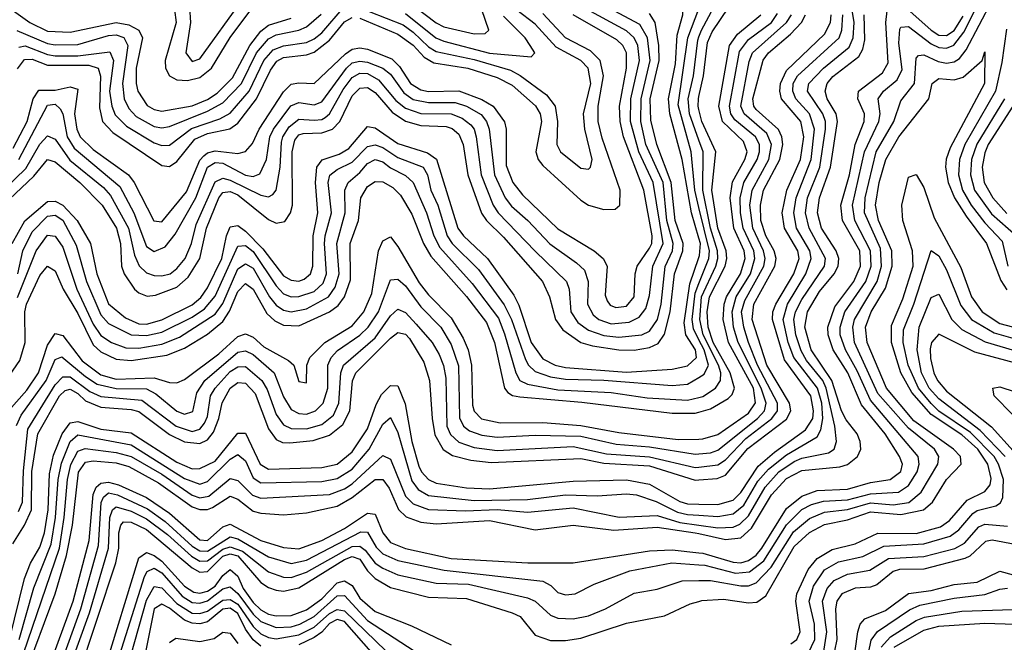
# Model space of a CAD drawing. Header units: inches. Extents: x 501365 to 657855, y 482276 to 547543.
# Tile 511 of 656: x 568217 to 570802, y 538242 to 539877. Entities that reach past the tile are written whole.
import ezdxf

# ---------------------------------------------------------------- set-up
doc = ezdxf.new("R2010")
doc.units = ezdxf.units.IN
doc.header["$MEASUREMENT"] = 0
doc.layers.add('A5563', color=7, linetype='Continuous')
doc.layers.add('A5573', color=7, linetype='Continuous')

msp = doc.modelspace()

# ---------------------------------------------------------------- linework, layer by layer
at = {"layer": 'A5563', "color": 5}
for points, elevation in [([(568503.2, 540000), (568510, 539997.7), (568552.8, 539970), (568570, 539966), (568610, 539973.2), (568630, 539970.9), (568649, 539949), (568663.2, 539910), (568665.8, 539870), (568653.6, 539790), (568670, 539767.8), (568690, 539774.2), (568801.5, 539930), (568830, 539948.8), (568890, 539969.5), (568931, 539990), (568943.4, 540000)], 3840), ([(570000, 539303.6), (569980.1, 539370), (569956, 539510), (569924, 539630), (569920.4, 539670), (569938.3, 539761.7), (569942.9, 539837.1), (569957.6, 539890), (569957.8, 539917.8), (569952, 539932), (569929.7, 539949.7), (569852.5, 539972.5), (569790.5, 540000)], 3580), ([(569252.8, 539912.8), (569310, 539869), (569330, 539858.9), (569410, 539840.1), (569439, 539841), (569448.6, 539850), (569402.9, 539982.9)], 3780), ([(568150, 539407.4), (568233.5, 539486.5), (568270, 539550.1), (568290, 539572.7), (568310, 539564.1), (568348.6, 539508.6), (568436.7, 539436.7), (568455.8, 539415.8), (568503.1, 539330), (568518.6, 539258.6), (568530.6, 539230.6), (568550, 539212.8), (568570, 539205.3), (568590, 539204.7), (568611.8, 539210), (568630, 539223.6), (568651.1, 539250), (568668.3, 539290), (568680.1, 539339.9), (568730, 539452), (568750, 539461.3), (568770, 539456), (568850, 539416.6), (568870, 539412.4), (568881.5, 539418.5), (568889.9, 539430.1), (568901.2, 539490), (568904.2, 539555.8), (568907.7, 539570), (568924.3, 539595.7), (568950, 539616.1), (568990, 539613.7), (569010, 539615.5), (569019, 539621), (569030.4, 539630), (569066.3, 539693.7), (569090, 539725.6), (569110, 539736.8), (569130, 539736), (569159.1, 539719.1), (569204.8, 539664.8), (569230, 539644.7), (569270, 539631), (569350, 539630.2), (569378.4, 539618.4), (569401, 539601), (569409.6, 539590), (569415.6, 539570), (569428.1, 539470), (569459.6, 539390), (569473.1, 539370), (569570, 539269.2), (569652.8, 539190), (569659.8, 539170), (569663.5, 539110), (569681.8, 539081.8), (569710, 539061.9), (569750, 539048.2), (569790, 539043.8), (569850.3, 539049.7), (569870, 539059.1), (569891.4, 539090), (569900.9, 539130), (569911, 539229), (569930.8, 539270), (569932.6, 539290), (569915.6, 539350), (569905.9, 539450), (569861, 539550), (569847.7, 539610), (569848, 539670), (569872.3, 539770), (569864.7, 539830), (569844.8, 539864.8), (569725.2, 539930)], 3640), ([(568170, 539923), (568244, 539870), (568290, 539847.5), (568350, 539844.3), (568470, 539869.7), (568503.8, 539863.8), (568529.7, 539850), (568539.4, 539830), (568523, 539750), (568522.5, 539710), (568527, 539690), (568551.9, 539651.9), (568570, 539641.2), (568590, 539637), (568670, 539651.6), (568710, 539668), (568735.6, 539684.4), (568775.5, 539724.5), (568821.3, 539810), (568850, 539847.5), (568870, 539863.3), (568930, 539881.5)], 3780), ([(568214.5, 539805.5), (568231.2, 539808.8), (568290, 539786.1), (568310, 539782.7), (568370, 539782.2), (568453.3, 539793.3), (568463, 539770), (568452.5, 539690), (568458.9, 539650), (568467.7, 539627.7), (568497.5, 539597.5), (568570, 539554.3), (568590, 539546.8), (568610, 539548.1), (568668, 539592), (568742.7, 539617.3), (568770, 539632.3), (568819.1, 539690), (568857.8, 539770), (568882.1, 539797.9), (568910, 539808.8), (568970, 539817.9), (568990, 539826.9), (569010, 539842.7), (569068.4, 539911.6)], 3740), ([(568214.9, 539510), (568290, 539652.6), (568310, 539655.5), (568323.4, 539643.4), (568330, 539630), (568341.6, 539570), (568360, 539540), (568479.8, 539439.8), (568517.1, 539370), (568550, 539281.9), (568570, 539268.8), (568598.9, 539281.1), (568625.6, 539314.4), (568679.6, 539410), (568710.3, 539489.7), (568730, 539502.3), (568750, 539501), (568810, 539469.5), (568830, 539465.5), (568847.5, 539472.5), (568865.2, 539510), (568873.6, 539570), (568883.3, 539590), (568929, 539651), (568950, 539659.9), (568990, 539653.4), (569010, 539661.7), (569074.7, 539750), (569090, 539763.8), (569110, 539768.5), (569130, 539766.3), (569170.4, 539750), (569190, 539734.1), (569225.1, 539685.1), (569250, 539668.1), (569290, 539660), (569360.3, 539660.3), (569390.1, 539650), (569428.5, 539628.5), (569442.3, 539610), (569449.8, 539590), (569463.6, 539470), (569491, 539410), (569508, 539388), (569550.9, 539350), (569608.6, 539288.6), (569678.9, 539238.9), (569699.3, 539219.3), (569709.6, 539190), (569707.5, 539130), (569722.2, 539102.2), (569737.6, 539090), (569770, 539078.7), (569817, 539083), (569843.5, 539096.5), (569860.7, 539119.3), (569870, 539153.4), (569879.1, 539230), (569906.3, 539290), (569879.5, 539450), (569842, 539530), (569820.6, 539610), (569820.9, 539670), (569843.8, 539770), (569839.4, 539810), (569830, 539830), (569810, 539847.9), (569695.2, 539910)], 3660), ([(568623.6, 539903.6), (568627.9, 539870), (568598.7, 539770), (568599.9, 539750), (568610, 539730), (568630, 539719.9), (568657.9, 539717.9), (568690, 539725.3), (568720.9, 539750), (568769.3, 539830.7), (568829.5, 539910)], 3820), ([(569090, 539916.4), (569223.7, 539863.7), (569250, 539844.9), (569290, 539805.9), (569310, 539793.6), (569410, 539772.7), (569505.1, 539745.1), (569530.8, 539730.8), (569599.8, 539679.8), (569622.3, 539650), (569628.8, 539610), (569626.6, 539550), (569636.5, 539530), (569690, 539487.4), (569710, 539484.8), (569715.3, 539490), (569719.6, 539510), (569700.9, 539590), (569697.2, 539630), (569716.3, 539710), (569709.4, 539750), (569689.9, 539770), (569625.6, 539805.6), (569570, 539865.9), (569522.1, 539902.1)], 3740), ([(568174, 539390), (568253.9, 539466.1), (568290, 539510.1), (568310, 539504.3), (568374.9, 539450), (568433.4, 539390), (568470.9, 539330), (568482, 539290), (568484.4, 539230), (568491, 539210), (568518.6, 539170), (568530, 539159.8), (568551.7, 539151.7), (568573.6, 539153.6), (568630, 539174.8), (568659.1, 539200.9), (568690, 539250), (568707.1, 539330), (568740.2, 539410), (568750, 539423.3), (568770, 539426.2), (568790, 539417.5), (568870, 539353), (568890, 539342.7), (568912.7, 539347.3), (568928.1, 539370), (568932.9, 539390), (568931.9, 539530), (568939.2, 539560.8), (568950, 539574.7), (568961.4, 539578.6), (569010, 539580), (569038.3, 539590), (569057.1, 539610), (569090, 539677.6), (569110, 539697.9), (569130, 539699.4), (569150, 539686.2), (569194.9, 539634.9), (569230, 539610.9), (569270, 539599.6), (569336.9, 539596.9), (569352.1, 539592.1), (569370, 539576.7), (569380.9, 539550), (569393.3, 539470), (569429.4, 539369.4), (569442.4, 539350), (569486.6, 539306.6), (569589.6, 539190), (569607.9, 539150), (569623.1, 539090), (569642.7, 539062.7), (569689.8, 539029.8), (569720.7, 539020.7), (569790, 539010.2), (569830, 539009.9), (569870, 539016.4), (569893.3, 539026.7), (569910, 539051.5), (569924.7, 539110), (569935.5, 539210), (569957.5, 539270), (569958.3, 539290), (569937.3, 539350), (569927.5, 539450), (569889.5, 539550), (569873.9, 539613.9), (569872.2, 539670), (569895.7, 539770), (569894.6, 539810), (569884.8, 539870), (569870, 539893.6)], 3620), ([(568200.3, 539539.7), (568236.8, 539610), (568252.5, 539670), (568267.8, 539692.2), (568310, 539692), (568350, 539700.7), (568370, 539694.9), (568361.4, 539630), (568367.3, 539590), (568376.2, 539570), (568410, 539536.6), (568502.6, 539470), (568517.7, 539450), (568569.3, 539349.3), (568590, 539346.3), (568654.9, 539425.1), (568690, 539508.9), (568700.4, 539519.6), (568710, 539527.7), (568730, 539533.1), (568790, 539525.8), (568810, 539531.3), (568828.1, 539551.9), (568845.9, 539590), (568910, 539688.1), (568930, 539708.3), (568950, 539711.9), (568990, 539710.1), (569071.9, 539788.1), (569090, 539800.1), (569110, 539803.2), (569130, 539799.7), (569194.3, 539774.3), (569214.3, 539754.3), (569242.7, 539710), (569270, 539692.9), (569290, 539689.2), (569370, 539690.2), (569430, 539667.9), (569460.2, 539650), (569489.6, 539609.6), (569494, 539590), (569494.4, 539494.4), (569511.2, 539450), (569537.3, 539417.3), (569630, 539328), (569725.2, 539270), (569748.5, 539250), (569759.4, 539230), (569754.3, 539154.3), (569759.3, 539139.3), (569767.4, 539127.4), (569781.9, 539121.9), (569810, 539125.2), (569829.6, 539150), (569832.4, 539210), (569837.5, 539230), (569870, 539277.3), (569876.1, 539290), (569877.4, 539310), (569855.3, 539430), (569802.1, 539570), (569793.2, 539610), (569791.3, 539650), (569809.7, 539750), (569809.6, 539790), (569800, 539810), (569784.6, 539824.6), (569670, 539890)], 3680), ([(568210, 539849.3), (568290, 539815.3), (568310, 539811.1), (568370, 539812.3), (568450, 539835.6), (568470, 539837.6), (568490.4, 539830.4), (568500.7, 539810), (568486.8, 539710), (568491.1, 539670), (568503.9, 539643.9), (568523.2, 539623.2), (568570, 539597.1), (568590, 539593.8), (568610, 539597.3), (568710, 539637.3), (568750, 539658.9), (568799.3, 539710), (568838.6, 539790), (568870, 539827.4), (568890, 539837.5), (568950, 539849.5), (568970, 539858.8), (569008.2, 539891.8)], 3760), ([(569110, 539881), (569210, 539839.6), (569250, 539810.7), (569278.6, 539778.6), (569303.8, 539763.8), (569393, 539750), (569470, 539725.4), (569510, 539705.2), (569571.3, 539651.3), (569583.6, 539630), (569586.4, 539610), (569572.2, 539530), (569577.8, 539510), (569590, 539494.2), (569690, 539403.9), (569710, 539390.7), (569750, 539378.8), (569779.9, 539380.1), (569792.1, 539390), (569793.1, 539430), (569746.3, 539566.3), (569735.8, 539610), (569735.8, 539650), (569749.4, 539730), (569741, 539770), (569715.3, 539795.3), (569649.8, 539829.7), (569590, 539893.7)], 3720), ([(569230, 539893.4), (569309.6, 539829.6), (569330, 539820.8), (569450.3, 539789.7), (569559.7, 539780.3), (569569.7, 539790), (569557.4, 539810), (569543.8, 539830), (569486.8, 539886.8)], 3760), ([(570000, 539384), (569988.9, 539430), (569979.6, 539530), (569945.8, 539654.2), (569970.6, 539829.4), (570000, 539906)], 3560), ([(568211.8, 539748.2), (568230, 539773), (568250, 539773.6), (568290, 539758.2), (568398.3, 539758.3), (568423.1, 539750), (568429.4, 539729.4), (568426.2, 539646.2), (568434.2, 539610), (568461.6, 539581.6), (568590, 539494.3), (568610, 539492.1), (568630, 539505.1), (568676.6, 539563.4), (568710, 539578.5), (568768.9, 539591.1), (568790, 539605.7), (568838.8, 539670), (568875.1, 539744.9), (568891.9, 539768.1), (568910, 539777.9), (568970, 539785.4), (568990, 539792.3), (569030, 539823.4), (569070, 539871.8), (569090, 539883)], 3720), ([(570000, 539561.4), (569975.4, 539630), (569971.5, 539670), (569985.8, 539730), (569996.7, 539823.3), (570000, 539832.4)], 3540), ([(570000, 539641.8), (569998.1, 539650), (569998.8, 539670), (570000, 539675.3)], 3520), ([(568197.4, 539290), (568230.5, 539349.5), (568290, 539400), (568310, 539400.7), (568330, 539390.2), (568368.2, 539350), (568402.8, 539290), (568419.4, 539210), (568450, 539131.2), (568494.5, 539094.5), (568530, 539078.6), (568550, 539077.8), (568590, 539089.5), (568670, 539129), (568692.3, 539147.7), (568710, 539173.2), (568747.4, 539250), (568760, 539310), (568770, 539333.4), (568790, 539336.6), (568810, 539322.1), (568855.5, 539275.5), (568910, 539205), (568930, 539193.1), (568950, 539191), (568963.8, 539196.2), (568980.6, 539210), (568986.9, 539230), (568987.4, 539310), (569000, 539370), (568993.6, 539450), (568997.5, 539490), (569010.9, 539509.1), (569056, 539524), (569080.9, 539539.1), (569130, 539597.2), (569150, 539593), (569210, 539552.1), (569287.9, 539527.9), (569310.8, 539510.8), (569367.5, 539330), (569381.9, 539310), (569445, 539250), (569513.9, 539153.9), (569527.6, 539127.6), (569560, 539030), (569590, 538987.1), (569622.9, 538970), (569650, 538964), (569810, 538951.5), (569930, 538959.3), (569970, 538968.6), (569993.7, 538990), (569990.7, 539010), (569965.7, 539050), (569961.6, 539081.6), (569976, 539184), (570000, 539252.7)], 3580), ([(568212.5, 539210), (568225.3, 539270), (568250, 539320.6), (568290, 539361.5), (568310, 539364), (568330, 539350.9), (568337.6, 539337.6), (568365, 539285), (568392.4, 539190), (568430, 539102.2), (568450, 539079.5), (568509.6, 539049.6), (568550, 539047.7), (568590, 539057.1), (568670, 539096.6), (568702.3, 539117.7), (568730, 539151), (568790, 539283), (568810, 539284.1), (568830, 539269), (568890, 539178.9), (568910, 539157.8), (568930, 539149.8), (568950, 539150.4), (568990, 539163.6), (569014.1, 539185.9), (569022.4, 539210), (569017.2, 539290), (569018.6, 539310), (569035.4, 539370), (569027, 539450), (569030.8, 539469.2), (569050, 539483.9), (569090, 539503.4), (569130, 539544.6), (569150, 539549), (569170, 539541.5), (569210, 539515.6), (569276.1, 539490), (569287.2, 539470), (569296.4, 539430), (569314.8, 539390), (569339.3, 539310), (569352.5, 539290), (569421.6, 539221.6), (569489, 539129), (569508.4, 539090), (569545.1, 538985.1), (569552.8, 538970), (569570, 538953.3), (569610, 538939.7), (569650, 538933.2), (569750, 538930.9), (569930, 538916.6), (569970, 538920.3), (570000, 538938.2)], 3560), ([(568211.7, 539148.3), (568260.3, 539270), (568290, 539311.8), (568310, 539308.9), (568330, 539279.9), (568366.9, 539170), (568410, 539077.6), (568430, 539048.4), (568458.2, 539030), (568496, 539016), (568530, 539014.7), (568590, 539025.4), (568636.7, 539043.3), (568730, 539104.4), (568750, 539131.8), (568790, 539223.4), (568810, 539236.2), (568830, 539224.6), (568873.1, 539150), (568890, 539128), (568910, 539114.4), (568930, 539110.2), (568970, 539118.1), (569028.1, 539150), (569045.3, 539174.7), (569055.8, 539210), (569049.2, 539290), (569071.7, 539370), (569070.6, 539430), (569079, 539450), (569110, 539475.7), (569130, 539499.8), (569150, 539510), (569170, 539503.9), (569190, 539488.3), (569230, 539467.9), (569250.2, 539450.2), (569284.7, 539370), (569303.8, 539310), (569319.5, 539279.5), (569404.8, 539184.8), (569473.5, 539093.5), (569490, 539052.1), (569519.2, 538950), (569530, 538929.8), (569550, 538920.2), (569630, 538905.6), (569770, 538898.6), (569864.3, 538884.3), (569970, 538878), (570000, 538885.4)], 3540), ([(568190, 538943), (568217.7, 538982.3), (568231.7, 539030), (568230.8, 539110), (568235.3, 539130), (568270, 539205.4), (568290, 539230.1), (568310, 539218.2), (568331.3, 539170), (568370, 539106.2), (568410, 539023.5), (568430, 539004.8), (568470, 538986.2), (568510, 538982.3), (568603.6, 538996.4), (568650, 539014.9), (568710, 539051.9), (568750, 539084.9), (568768.2, 539111.8), (568790, 539164), (568810, 539184.2), (568830, 539170.1), (568866.1, 539106.1), (568886.5, 539086.5), (568910, 539075.4), (568950, 539073.7), (569030, 539110.2), (569052.7, 539127.2), (569069.4, 539150), (569085.8, 539194.2), (569084.2, 539290), (569106.7, 539350), (569112.8, 539410), (569130, 539439.8), (569150, 539452.8), (569170, 539451.8), (569196.7, 539436.7), (569216.6, 539416.6), (569246.4, 539366.4), (569277.4, 539290), (569296.3, 539256.3), (569390.1, 539150.1), (569442.1, 539082.1), (569463.6, 539030), (569489.4, 538910), (569498.8, 538898.8), (569510.9, 538890.9), (569530, 538887), (569692.8, 538872.8), (569930, 538843.9), (569990, 538844.1), (570000, 538846.9)], 3520), ([(568189, 538851), (568235.7, 538904.3), (568266.3, 538950), (568290, 539022.4), (568310, 539053), (568330, 539047.8), (568381.5, 538981.5), (568430, 538944.6), (568470, 538933.6), (568570, 538936.9), (568610, 538924.3), (568630, 538923.7), (568650, 538932.9), (568739.7, 539000.3), (568790, 539045.8), (568810, 539052.7), (568830, 539043.3), (568858.2, 539018.2), (568922.4, 538982.4), (568936.5, 538970), (568950, 538927.5), (568970, 538923.6), (568971.2, 538970), (568978.4, 538990), (569017.8, 539030), (569090, 539073.8), (569120.7, 539110), (569141.4, 539158.6), (569159.2, 539270), (569170, 539296.6), (569190, 539307.3), (569210, 539281.4), (569266, 539186), (569290, 539155.2), (569350, 539094.2), (569381.3, 539041.3), (569394.2, 539010), (569402.8, 538970), (569405.3, 538865.3), (569410, 538849.3), (569429.1, 538829.1), (569478.5, 538818.5), (569590, 538819.5), (569690, 538811.6), (569790, 538793.5), (569945.4, 538774.6), (570000, 538776.1)], 3480), ([(568208.5, 538811.5), (568221.3, 538838.7), (568286.6, 538930), (568310, 538985.3), (568328, 538992), (568390, 538940.4), (568420.7, 538920.7), (568470, 538909.3), (568550, 538907.9), (568574.9, 538894.9), (568630, 538849.1), (568650, 538841.2), (568671.2, 538848.8), (568682.2, 538897.8), (568703, 538930), (568790, 539004.7), (568810, 539007.7), (568830, 538998.4), (568884.7, 538950), (568910, 538887.1), (568930, 538853.3), (568950, 538843), (568970, 538841.6), (568993.5, 538850), (569013.8, 538870), (569025.8, 538910), (569026.2, 538970), (569034.7, 538990), (569051.7, 539008.3), (569110, 539048.8), (569132.1, 539070), (569158.5, 539110), (569190, 539194), (569210, 539196), (569230, 539178.4), (569270, 539123), (569322.3, 539070), (569350, 539024.8), (569368.5, 538968.5), (569371.7, 538831.7), (569381.9, 538810), (569397.8, 538797.8), (569430, 538786.5), (569470, 538781.3), (569570, 538786), (569690, 538783.4), (569782.7, 538762.7), (569870, 538755.8), (569990, 538736), (570000, 538736.9)], 3460), ([(570000, 539036.6), (569985.3, 539065.3), (569982.1, 539090), (569990, 539159.1), (570000, 539184.7)], 3560), ([(568214.4, 538585.6), (568224.7, 538610), (568227.4, 538692.6), (568238.2, 538801.8), (568310, 538918.3), (568330, 538939.8), (568350, 538939.3), (568401.2, 538901.2), (568430, 538888.1), (568537.9, 538877.9), (568627.9, 538810), (568670, 538796.1), (568690, 538802.2), (568702.3, 538817.7), (568710, 538835.5), (568718.3, 538890), (568730, 538910), (568770, 538953.2), (568790, 538966.1), (568810, 538966.5), (568853.1, 538930), (568866.3, 538906.3), (568890, 538840.5), (568910, 538813.2), (568930, 538803.6), (568970, 538802.6), (569010, 538814.6), (569040.8, 538839.2), (569054.4, 538870), (569060.1, 538950), (569067, 538970), (569150, 539041.9), (569190, 539099.3), (569210, 539116.9), (569230, 539108.2), (569258, 539078), (569299.9, 539030), (569318.4, 538998.4), (569329.7, 538969.7), (569335.7, 538935.7), (569338.7, 538810), (569348.1, 538788.1), (569370, 538768.2), (569410, 538754.3), (569470, 538746.5), (569670, 538756.7), (569757, 538737), (569870, 538729.3), (569990, 538701.5), (570000, 538702.6)], 3440), ([(568198.7, 538501.2), (568230, 538550.4), (568248, 538590), (568248.8, 538691.2), (568265, 538790), (568321.4, 538890), (568336.3, 538903.7), (568350, 538906.9), (568370, 538896.1), (568390, 538876.6), (568430, 538859.7), (568510, 538853.9), (568530, 538848.7), (568610, 538788.1), (568650, 538769.1), (568690, 538764.1), (568710, 538774), (568725.5, 538794.5), (568740, 538830), (568748.8, 538871.2), (568770, 538909.5), (568790, 538924.3), (568810, 538922.6), (568835.6, 538895.6), (568870, 538802.9), (568890, 538775.3), (568907.3, 538767.3), (568925.8, 538765.8), (568987.7, 538772.3), (569030, 538786.1), (569065.5, 538814.5), (569083.6, 538850), (569091.1, 538928.9), (569099.5, 538950), (569190, 539041), (569210, 539055.8), (569230, 539051.7), (569240.5, 539040.5), (569278.2, 538978.2), (569293, 538930), (569299.8, 538830), (569307.2, 538787.2), (569328.6, 538748.6), (569353.3, 538733.3), (569400.9, 538720.9), (569454.8, 538714.8), (569690, 538725.4), (569750, 538712.8), (569870, 538705.7), (569990, 538668), (570000, 538668.7)], 3420), ([(568190.1, 538250), (568229.8, 538410), (568245.4, 538450), (568270, 538492.4), (568282.3, 538530), (568291.9, 538590), (568295.6, 538684.4), (568305.8, 538734.1), (568328.4, 538790), (568350, 538819.1), (568370, 538822.5), (568430, 538802), (568510, 538792.6), (568630, 538715.4), (568670, 538697.9), (568690, 538698.6), (568730, 538718.3), (568790, 538791.4), (568810, 538791.2), (568848.3, 538710), (568870, 538697), (569010, 538701.5), (569050, 538710.5), (569090, 538742.7), (569130, 538803.2), (569153, 538867), (569167.2, 538892.8), (569190, 538916.5), (569210, 538915.8), (569228.6, 538868.6), (569246, 538770), (569264.5, 538704.5), (569271.4, 538690), (569289.8, 538670), (569310, 538660.2), (569390, 538647.6), (569450, 538645.5), (569670, 538665.5), (569810, 538669.1), (569870, 538657.3), (569950, 538612.3), (569970, 538605.7), (570000, 538605.2)], 3380), ([(568215.6, 538250), (568254.6, 538385.4), (568300.1, 538499.9), (568311.1, 538570), (568318.1, 538670), (568326.8, 538713.2), (568350, 538770), (568370, 538786.8), (568510, 538760.8), (568650, 538672.1), (568690, 538657.8), (568710, 538664.4), (568770, 538723), (568790, 538735.9), (568810, 538719.1), (568830, 538673.9), (568850, 538661.5), (569010, 538664.9), (569050, 538672.8), (569090, 538697.3), (569134.1, 538750), (569170, 538814.8), (569190, 538833), (569210, 538793.1), (569246.1, 538666.1), (569263.4, 538643.4), (569290, 538627.8), (569410, 538615.1), (569550, 538617.3), (569650, 538630), (569732.7, 538627.3), (569810, 538632.5), (569835.8, 538630), (569887.5, 538612.5), (569944, 538584), (569970, 538577.7), (570000, 538575.9)], 3360), ([(568226.9, 538213.1), (568321.4, 538490), (568334.3, 538570), (568342.3, 538670), (568351.1, 538708.9), (568370, 538744.1), (568388.7, 538751.3), (568470, 538740.8), (568510, 538730.3), (568590, 538684.1), (568670, 538628.6), (568690, 538621.8), (568713.6, 538626.4), (568770, 538672.2), (568790, 538666.9), (568828.4, 538628.4), (568850, 538620.8), (569030, 538630.6), (569070, 538645.5), (569090, 538658.7), (569170, 538732.7), (569190, 538723.7), (569230, 538625.9), (569250, 538606), (569290, 538590.9), (569387.4, 538587.4), (569470, 538590.9), (569550, 538584.2), (569670, 538595.3), (569790.7, 538570.7), (569890, 538575.3), (569950, 538556.6), (570000, 538549.7)], 3340), ([(568229.2, 538150.9), (568310, 538369.3), (568339.6, 538470), (568356.1, 538550), (568371.1, 538688.9), (568390, 538715.4), (568410, 538719.2), (568470, 538714), (568504, 538704), (568581.2, 538661.2), (568670, 538597.8), (568690, 538590.8), (568710, 538591.2), (568723.2, 538596.8), (568770, 538626.1), (568790, 538618.4), (568830, 538586.7), (568850, 538581.5), (568910, 538576.7), (568970, 538582), (569050, 538599.9), (569090, 538623), (569150, 538670), (569170, 538670.1), (569187.1, 538647.1), (569211, 538591), (569231.7, 538571.7), (569270, 538557.5), (569310, 538553.4), (569450, 538562.2), (569570, 538538.1), (569670, 538549.6), (569776.6, 538536.6), (569890, 538545.1), (569990.1, 538530), (570000, 538527.8)], 3320), ([(568274.9, 538125.1), (568357.4, 538350), (568399.8, 538510), (568409.9, 538630.1), (568418.1, 538650), (568430, 538660), (568450, 538663.2), (568476.2, 538656.2), (568550, 538622.8), (568610, 538581.3), (568690, 538511.2), (568710, 538509.4), (568750, 538545.4), (568770, 538552.7), (568850, 538509.7), (568910, 538491.7), (568950, 538487.9), (569010.6, 538510), (569070, 538541.5), (569130, 538581.7), (569150, 538579.1), (569170, 538530), (569190, 538504.1), (569230, 538488.5), (569350, 538462.6), (569551.3, 538451.3), (569670, 538451), (569870, 538483), (569930, 538485.1), (570000, 538477.6)], 3280), ([(568290, 538088), (568377.2, 538330), (568423.8, 538496.2), (568430.8, 538609.2), (568436.7, 538623.3), (568450, 538634.5), (568473.5, 538630), (568552.9, 538592.9), (568599.4, 538559.4), (568670, 538494.8), (568690, 538482.2), (568710, 538481.8), (568770, 538519.5), (568790, 538514.1), (568870, 538466.8), (568930, 538448.9), (568970, 538457.7), (569112.2, 538532.2), (569130, 538531.7), (569152.5, 538492.5), (569170, 538474.4), (569210, 538457), (569331.7, 538431.7), (569590, 538402.5), (569611.2, 538391.2), (569630, 538373), (569650, 538366.6), (569675.3, 538370), (569725.1, 538394.9), (569818.5, 538430), (569929.1, 538450.9), (570000, 538445.7)], 3260), ([(568345.9, 538170), (568400.1, 538319.9), (568450.6, 538489.4), (568453.3, 538570), (568460.3, 538590), (568470, 538597.8), (568510, 538587.1), (568550, 538566.3), (568605.1, 538525.1), (568668.2, 538468.2), (568690, 538455.8), (568710, 538456.4), (568750, 538487), (568770, 538493), (568801.8, 538481.8), (568870, 538427.5), (568910, 538413.3), (568930, 538412.9), (568970, 538426.3), (569090, 538493.7), (569110, 538495.1), (569124.3, 538484.3), (569150.5, 538450.5), (569170, 538436.9), (569210, 538419.5), (569310, 538397.3), (569395.2, 538395.2), (569550, 538359), (569570.4, 538350.4), (569610, 538313.2), (569630, 538305.5), (569670, 538303.8), (569710, 538311.6), (569754.7, 538330), (569830, 538371.2), (569890, 538381.9), (569956.4, 538403.6), (570000, 538404.4)], 3240), ([(568369.5, 538150), (568469.1, 538450.9), (568477, 538490), (568477, 538530), (568482.2, 538550), (568490, 538558.5), (568510, 538558.1), (568550, 538538.5), (568670, 538438), (568690, 538426.9), (568710, 538428.6), (568750, 538468.4), (568770, 538474.9), (568790, 538469.8), (568850, 538399.4), (568870, 538386.1), (568890, 538379.6), (568910, 538376.9), (568950, 538385.2), (569070, 538460), (569090, 538467.9), (569110, 538461), (569130, 538429.8), (569150, 538409.6), (569190, 538386.6), (569290, 538361.1), (569390, 538357.1), (569510, 538319.4), (569531.2, 538310), (569570, 538261.4), (569610, 538247), (569650, 538246.7), (569690, 538253.5), (569810, 538292.6), (569910, 538312.1), (569976.8, 538343.2), (570000, 538349.8)], 3220), ([(568440, 538170), (568530, 538464.2), (568550, 538478.5), (568570, 538470.4), (568590, 538455.2), (568650, 538390), (568674, 538374), (568690, 538371.4), (568710, 538376.3), (568730.3, 538389.7), (568750, 538417.8), (568770, 538433.8), (568790, 538416), (568803.6, 538383.6), (568830, 538347.3), (568850, 538327.7), (568870, 538316.5), (568890, 538311.9), (568930, 538312.6), (568970, 538327.6), (569010, 538356.4), (569050, 538398.8), (569070, 538404.1), (569090, 538391.1), (569110, 538358.4), (569150, 538322.9), (569245.7, 538285.7), (569350, 538235.3)], 3180), ([(568479.9, 538210), (568544.9, 538415.1), (568551.4, 538428.6), (568570, 538436.8), (568590, 538424.5), (568643.8, 538363.8), (568670, 538347), (568690, 538345.4), (568710, 538351.7), (568750, 538382.5), (568770, 538387.8), (568790, 538370.6), (568830, 538316.3), (568850, 538296.6), (568890, 538281.2), (568930, 538283.2), (568952.3, 538290), (568990, 538310.5), (569050, 538364), (569070, 538365.7), (569130, 538300), (569270, 538208.6)], 3160), ([(568510.1, 538210), (568550, 538353.2), (568570, 538388.6), (568590, 538385.7), (568630, 538344.2), (568670, 538319.3), (568690, 538317.7), (568710, 538323.9), (568750, 538353.4), (568770, 538355.1), (568790, 538342.7), (568830, 538283.7), (568850, 538264.7), (568870, 538254.7), (568890, 538251.4), (568950, 538262.1), (568990, 538282.5), (569030, 538317.6), (569050, 538328.1), (569070, 538325.4), (569179.4, 538219.4)], 3140), ([(568850, 538232.4), (568830, 538249), (568810, 538277.1), (568790, 538318), (568770, 538332.1), (568750, 538329.8), (568710, 538296), (568690, 538291.3), (568670, 538292.8), (568650, 538300.5), (568610, 538331.9), (568590, 538342.1), (568570, 538330), (568541.8, 538190)], 3120), ([(569145.4, 538210), (569070, 538296.6), (569050, 538301.9), (569030, 538291.4), (569010, 538269), (568990, 538254.9), (568950, 538235.7)], 3120), ([(568610, 538242.2), (568627.1, 538252.9), (568690, 538244.1), (568727.7, 538252.3), (568750, 538268.8), (568770, 538266.6), (568790, 538239.1)], 3080)]:
    msp.add_lwpolyline(points, dxfattribs=dict(at, elevation=elevation))
at = {"layer": 'A5573', "color": 5}
for points, elevation in [([(570000, 539675.3), (570012.3, 539730), (570022.5, 539817.5), (570034.8, 539845.2), (570078.4, 539910), (570078.5, 539930), (570067.1, 539950), (570032.2, 539990), (570020.3, 540000)], 3520), ([(570000, 539832.4), (570006.3, 539850), (570039, 539910), (570038.1, 539930), (570027.4, 539950), (570000, 539979.5)], 3540), ([(570000, 538445.7), (570015.5, 538444.5), (570095.7, 538424.3), (570132.6, 538427.4), (570170, 538456.2), (570230, 538551.1), (570270, 538591.5), (570295.4, 538604.6), (570326.7, 538613.3), (570390, 538616.6), (570450, 538632.6), (570523.6, 538636.4), (570550, 538654.3), (570572.9, 538690), (570578, 538710), (570575.5, 538730), (570450, 538878.2), (570415.7, 538955.7), (570384.3, 539010), (570370.8, 539050), (570370.5, 539070), (570383, 539110), (570437.7, 539190), (570452.3, 539230), (570450.3, 539270), (570409.6, 539350), (570403, 539390), (570434.4, 539530), (570472.1, 539610), (570475.3, 539630), (570470.2, 539670), (570484.2, 539690), (570520.1, 539719.9), (570533.4, 539746.6), (570524.6, 539815.5), (570527.1, 539852.9), (570530, 539858.2), (570550, 539859.8), (570610, 539813.8), (570630, 539804.1), (570650, 539802.5), (570669.2, 539810.8), (570695, 539845), (570750, 539954.9)], 3260), ([(570000, 538549.7), (570050, 538542.9), (570090, 538544.8), (570107.1, 538552.9), (570130, 538574.5), (570173.5, 538650), (570209.8, 538690.2), (570250, 538717.4), (570270, 538725.7), (570339.7, 538740.3), (570354.9, 538750), (570360.7, 538770), (570356.6, 538810), (570334, 538910), (570325.2, 538930), (570282.6, 538982.6), (570268.1, 539008.1), (570254.5, 539050), (570249.4, 539090), (570253.4, 539110), (570270, 539142.7), (570329.8, 539230), (570332.2, 539250), (570289.6, 539330), (570279.8, 539370), (570285.4, 539410), (570317.7, 539490), (570332.3, 539590), (570331.9, 539610), (570325.3, 539630), (570285.4, 539690), (570288.6, 539710), (570326.7, 539750), (570394.4, 539805.6), (570405.1, 539830), (570407.5, 539870), (570398.2, 539930)], 3340), ([(570000, 538404.4), (570030, 538404.9), (570110, 538390.9), (570130, 538391), (570150, 538398.6), (570190, 538439.7), (570247.9, 538532.1), (570290, 538567.8), (570330, 538584.1), (570390, 538591.3), (570450, 538608.6), (570510, 538603.6), (570550.8, 538609.2), (570583.4, 538636.6), (570627.2, 538710), (570629.7, 538730), (570618.2, 538750), (570550, 538804.3), (570470, 538895.9), (570408.7, 539030), (570403.8, 539070), (570408.6, 539090), (570467.9, 539190), (570479.6, 539230), (570476.3, 539276.3), (570434.7, 539370), (570436, 539410), (570465.6, 539530), (570511.4, 539610), (570530, 539664), (570565.7, 539710), (570570, 539776.5), (570576.6, 539783.4), (570590, 539785), (570627.9, 539767.9), (570650, 539763.2), (570670, 539766.7), (570684.1, 539775.9), (570701.6, 539798.4), (570770, 539927.7)], 3240), ([(570000, 538477.6), (570010, 538476.5), (570090, 538453), (570110, 538451.2), (570130, 538457.1), (570150, 538471.5), (570165, 538490), (570230, 538593.9), (570270, 538626.4), (570310, 538640.9), (570390, 538644.3), (570450, 538662), (570501.6, 538670), (570530, 538691.3), (570533.9, 538710), (570526.4, 538730), (570488.7, 538790), (570426.4, 538866.4), (570391.2, 538950), (570352.7, 539010), (570339.5, 539050), (570338.6, 539070), (570356.5, 539123.5), (570406.5, 539190), (570424.4, 539230), (570422.5, 539270), (570376.8, 539350), (570372.1, 539390), (570394.9, 539470), (570410.3, 539549.7), (570433.5, 539610), (570434.7, 539630), (570417.5, 539670), (570418.4, 539690), (570481.8, 539738.2), (570496.3, 539763.7), (570491, 539870), (570496.7, 539923.3)], 3280), ([(570530, 539921.2), (570609.7, 539849.7), (570630, 539836.6), (570650, 539835.7), (570670, 539848.9), (570693.3, 539886.7)], 3280), ([(570000, 538736.9), (570030, 538739.7), (570050, 538746.7), (570153.3, 538830), (570172, 538850), (570176.9, 538870), (570163.5, 538910), (570102.9, 539030), (570091, 539070), (570086.9, 539110), (570097.4, 539150), (570135.2, 539210), (570147.1, 539250), (570144.1, 539270), (570115.9, 539330), (570108.8, 539370), (570107.9, 539410), (570118, 539450), (570152.6, 539510), (570159.1, 539530), (570158.6, 539550), (570148.4, 539570), (570094.4, 539614.4), (570083.8, 539630), (570079.9, 539650), (570106.5, 539793.5), (570130, 539825.8), (570190.4, 539870), (570206.3, 539893.7)], 3460), ([(570000, 538702.6), (570050, 538708.2), (570070, 538721.4), (570122.8, 538777.2), (570191.6, 538830), (570206.5, 538850), (570206.3, 538870), (570153.5, 538970), (570130, 539029.9), (570117.6, 539070), (570112.1, 539110), (570120.3, 539139.7), (570170.7, 539230), (570173.9, 539250), (570169.7, 539270), (570141.3, 539330), (570133.7, 539390), (570140, 539430), (570183.1, 539510), (570190.6, 539550), (570178.2, 539578.2), (570118.6, 539630), (570109.8, 539650), (570132, 539768), (570140.7, 539790), (570230, 539870), (570242.6, 539890)], 3440), ([(570000, 538776.1), (570010, 538776.4), (570050, 538787.7), (570130, 538843.9), (570148.6, 538871.4), (570143.4, 538910), (570077.9, 539030), (570063.7, 539090), (570066.1, 539130), (570072.4, 539150), (570109.3, 539210), (570121.7, 539250), (570119, 539270), (570092, 539330), (570082.4, 539410), (570088.3, 539451.7), (570120.8, 539510), (570126.8, 539530), (570117.4, 539557.4), (570062.1, 539610), (570051.9, 539650), (570079.8, 539810), (570100.9, 539839.1), (570162.2, 539890)], 3480), ([(570000, 538527.8), (570070, 538512), (570110, 538516.3), (570137.8, 538542.2), (570190.6, 538630), (570230, 538672.3), (570270, 538693.6), (570370, 538702.8), (570390, 538709.3), (570415.9, 538730), (570424.7, 538750), (570423.4, 538770), (570415, 538790), (570386.2, 538826.2), (570374.4, 538850), (570348.8, 538930), (570294.8, 539010), (570278.2, 539070), (570284.7, 539110), (570316.1, 539163.9), (570355.3, 539210), (570365.3, 539230), (570367.2, 539250), (570360.4, 539270), (570322.1, 539330), (570311.5, 539370), (570316.2, 539410), (570345.1, 539490), (570364, 539610), (570360.1, 539630), (570336.7, 539670), (570331.4, 539690), (570336.7, 539710), (570351.8, 539728.2), (570419.4, 539780.6), (570430, 539800.4), (570435.1, 539824.9), (570434.1, 539890)], 3320), ([(570000, 538575.9), (570050, 538573), (570090, 538579.8), (570117.9, 538602.1), (570155, 538665.1), (570182.7, 538697.3), (570230, 538734.9), (570310, 538782.1), (570320, 538800), (570325.5, 538830), (570322.3, 538870), (570311.6, 538910), (570249.1, 538990), (570233.8, 539030), (570221.2, 539090), (570232.1, 539130), (570281, 539210), (570295, 539250), (570290.8, 539270), (570256.1, 539330), (570248.9, 539370), (570255.1, 539410), (570294.8, 539510), (570303.4, 539590), (570290.3, 539630), (570254.7, 539670), (570246.2, 539690), (570247.6, 539710), (570258.7, 539730), (570367.7, 539830), (570375.1, 539850), (570377.6, 539890)], 3360), ([(570000, 538668.7), (570047.9, 538672.1), (570070, 538681.3), (570128.4, 538751.6), (570230, 538828.2), (570240.8, 538850), (570237.6, 538870), (570177.8, 538970), (570139.8, 539090), (570143.7, 539130), (570199.5, 539230), (570202.7, 539250), (570197.5, 539270), (570175.6, 539310), (570162.5, 539350), (570161.3, 539390), (570169.7, 539430), (570212.3, 539510), (570219.8, 539550), (570217.5, 539570), (570208.7, 539588.7), (570150, 539641.6), (570143.9, 539650), (570141.4, 539670), (570168.5, 539771.5), (570182.9, 539790), (570240.6, 539839.4), (570269, 539870), (570280, 539890)], 3420), ([(570000, 538605.2), (570050, 538604.4), (570090, 538615.7), (570110, 538635.5), (570155.5, 538704.5), (570198, 538742), (570279.8, 538800.2), (570298.7, 538830), (570301.1, 538850), (570293.3, 538890), (570224.4, 538984.4), (570193.4, 539090), (570194.4, 539110), (570201.5, 539130), (570249.5, 539210), (570263.1, 539250), (570259.7, 539270), (570224.7, 539330), (570218.7, 539370), (570231, 539430), (570266.4, 539510), (570275.6, 539570), (570267.6, 539610), (570216.5, 539670), (570212.3, 539690), (570214.5, 539710), (570230, 539743.8), (570330, 539839.5), (570345.2, 539870), (570347.5, 539890)], 3380), ([(570807.3, 539852.7), (570794.8, 539765.2), (570778, 539690), (570697.7, 539550), (570683.9, 539510), (570681.5, 539470), (570691.7, 539430), (570714.2, 539390), (570750, 539343.9), (570795.6, 539295.6), (570811, 539230)], 3240), ([(570000, 538349.8), (570008, 538352), (570064.3, 538355.7), (570130, 538346), (570152.1, 538347.9), (570175.4, 538364.6), (570250, 538493.9), (570290, 538531), (570330, 538551.7), (570390, 538564.3), (570450, 538585), (570530, 538577.7), (570589.5, 538590), (570612.8, 538610), (570650.1, 538669.9), (570688.3, 538710), (570686.3, 538730), (570667.9, 538750), (570564.1, 538824.1), (570492, 538910), (570441.6, 539030), (570437.3, 539070), (570451.9, 539110), (570490, 539172.8), (570506.8, 539230), (570506.3, 539270), (570471.3, 539350), (570463.8, 539390), (570473, 539450), (570490.8, 539510), (570524.3, 539570), (570603.7, 539670), (570612.1, 539710), (570630, 539722.6), (570670, 539719.1), (570693.3, 539726.7), (570743.5, 539770), (570750, 539793.2), (570749.2, 539710), (570659, 539541), (570648.7, 539511.3), (570647.1, 539490), (570654.3, 539450), (570671, 539410), (570701.1, 539361.1), (570755.2, 539290), (570792.3, 539192.3), (570808.1, 539168.1)], 3220), ([(570801.9, 539670), (570729.3, 539550.7), (570715.1, 539510), (570713, 539470), (570723.5, 539430), (570767.8, 539367.8), (570833.5, 539310)], 3260), ([(570000, 538846.9), (570030, 538855.5), (570077, 538883), (570086.9, 538893.1), (570093.4, 538910), (570082, 538950), (570037.7, 539030), (570023.8, 539070), (570021.4, 539110), (570027.7, 539150), (570069.1, 539230), (570073.3, 539250), (570071.3, 539270), (570049.3, 539330), (570033.6, 539430), (570044.2, 539530), (570007.3, 539610), (570000, 539641.8)], 3520), ([(570824.1, 539650), (570759.5, 539550), (570750, 539527.6), (570743.4, 539490), (570748.6, 539450), (570771.3, 539410), (570808.2, 539368.2)], 3280), ([(570000, 538885.4), (570010, 538887.8), (570043.5, 538910), (570056.6, 538930), (570057.2, 538950), (570051.7, 538970), (570011.2, 539050), (570002, 539090), (570006.9, 539150), (570044.6, 539230), (570050, 539250), (570049.1, 539270), (570030.5, 539330), (570010.3, 539430), (570011.3, 539530), (570000, 539561.4)], 3540), ([(570241.5, 538238.5), (570256.8, 538250), (570265.4, 538270), (570254.4, 538350), (570257.1, 538370), (570286.4, 538433.6), (570310, 538462.5), (570350, 538486.4), (570410, 538500.7), (570470, 538528.8), (570570, 538528.3), (570634.4, 538545.6), (570658.1, 538561.9), (570704, 538616), (570750, 538638.1), (570764.2, 538655.8), (570767.4, 538672.6), (570758.5, 538710), (570731.8, 538750), (570690, 538787.6), (570610, 538840.4), (570558.5, 538898.5), (570529.8, 538950), (570505.5, 539030), (570505.4, 539074.6), (570535.5, 539144.5), (570562, 539230), (570560.4, 539270), (570535, 539350), (570532.2, 539390), (570550, 539463.5), (570570, 539471.2), (570590, 539436.6), (570617.2, 539357.2), (570687, 539227), (570715.7, 539150), (570743.1, 539110), (570790, 539079.8), (570910, 539048)], 3180), ([(570000, 539184.7), (570025.6, 539250), (570027.5, 539270), (570000, 539384)], 3560), ([(570000, 539252.7), (570001.9, 539258.1), (570004.1, 539290), (570000, 539303.6)], 3580), ([(570287.1, 538212.9), (570303.9, 538250), (570303.3, 538290), (570289.6, 538350), (570301.1, 538390), (570330, 538432.4), (570366.4, 538453.6), (570430, 538467.9), (570485.1, 538494.9), (570590, 538501), (570659, 538521), (570682.5, 538537.5), (570719.1, 538580.9), (570730, 538588.3), (570779.2, 538600.8), (570791.4, 538608.6), (570797.7, 538622.3), (570799.7, 538670), (570786.7, 538710), (570774.5, 538730), (570713.2, 538793.2), (570630, 538849.6), (570609.8, 538869.8), (570576.7, 538910), (570549.1, 538970), (570535.7, 539030), (570537.1, 539062.9), (570563.8, 539130), (570610, 539271), (570630, 539257.3), (570650, 539220.8), (570687.2, 539127.2), (570715.3, 539090), (570775, 539055), (570910, 539016.9)], 3160), ([(570803.4, 538730), (570738.4, 538798.4), (570630, 538881.9), (570604.7, 538910), (570584.1, 538950), (570573, 539010), (570577.8, 539070), (570610, 539147.5), (570630, 539156.6), (570664.1, 539090), (570690, 539064.1), (570751.3, 539031.3), (570905.5, 538985.5)], 3140), ([(570000, 538938.2), (570013.6, 538946.4), (570025.4, 538970), (570013.6, 539010), (570000, 539036.6)], 3560), ([(570851.1, 538970), (570724.5, 539004.5), (570630, 539051.7), (570610.5, 539030), (570607.1, 539012.9), (570607.7, 538987.7), (570616.5, 538950), (570626.1, 538930), (570650, 538902.3), (570768, 538808), (570824.8, 538744.8)], 3120), ([(570871.6, 538791.6), (570775.1, 538890), (570771.2, 538910), (570790, 538913), (570870, 538886.8)], 3080), ([(570327.1, 538212.9), (570335.8, 538270), (570324.3, 538350), (570336.6, 538383.4), (570355.3, 538404.7), (570390, 538421.6), (570448.6, 538431.4), (570497.9, 538462.1), (570590, 538468), (570671.7, 538488.3), (570697.3, 538502.7), (570734.3, 538545.7), (570750, 538552.5), (570810, 538547.7)], 3140), ([(570830, 538499.3), (570770, 538510.4), (570752.5, 538507.5), (570711.4, 538468.6), (570697.8, 538462.2), (570590, 538434.8), (570526.2, 538433.8), (570510, 538428.7), (570467.1, 538392.9), (570450, 538386.8), (570410, 538384.8), (570375.5, 538370), (570361.6, 538350), (570358.3, 538330), (570361.9, 538250), (570350, 538190.1)], 3120), ([(570402.7, 538170), (570417.1, 538270), (570423.2, 538290), (570435.7, 538304.3), (570490, 538326), (570550, 538370.2), (570610, 538378.1), (570670, 538394.4), (570730, 538400.4), (570790, 538429.6), (570850, 538412.8)], 3080), ([(570512.1, 538230), (570590, 538274.5), (570630, 538284.6), (570750, 538292.5), (570830, 538289.9), (570932.9, 538307.1), (570970.5, 538329.5), (571030, 538418.1), (571037.3, 538417.3), (571050, 538403), (571053, 538310), (571047.2, 538270), (571031.3, 538250), (571010, 538237)], 3020), ([(570432.3, 538150), (570451.7, 538248.3), (570469.1, 538270.9), (570552.7, 538327.3), (570580, 538340), (570670, 538358.6), (570750, 538367.8), (570790, 538382.2), (570810, 538384.3)], 3060), ([(570478.1, 538230), (570503.1, 538256.9), (570570, 538299.2), (570591.9, 538308.1), (570690, 538324.1), (570877.3, 538330)], 3040)]:
    msp.add_lwpolyline(points, dxfattribs=dict(at, elevation=elevation))

doc.saveas('drawing.dxf')
